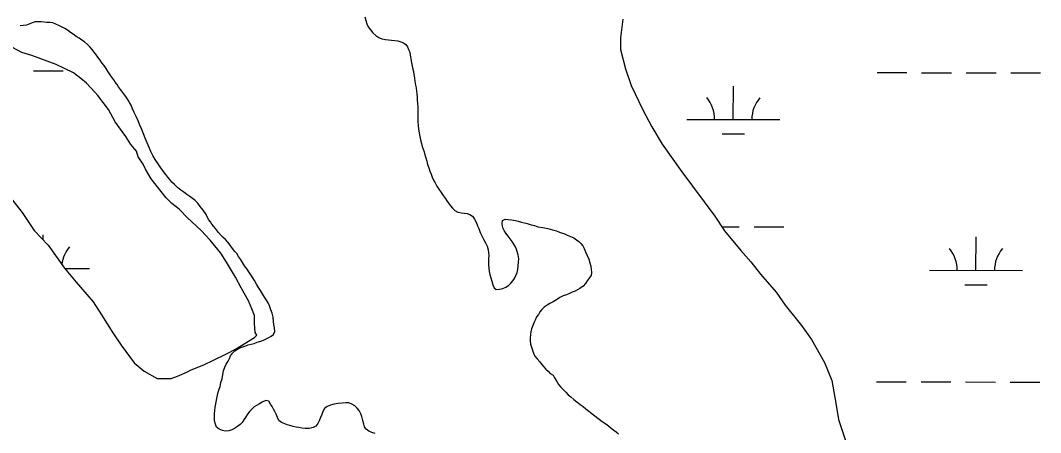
# Model space of a CAD drawing. Extents: x 3187622 to 3225504, y 800805 to 826213.
# Drawn here: x 3210086 to 3211184, y 822178 to 822622 of the extents above; entities that cross this region are included whole.
import ezdxf

# ---------------------------------------------------------------- set-up
doc = ezdxf.new("R2010")
doc.units = 0
for name, color, linetype in [('V-SITE-VEGE', 7, 'Continuous'), ('V-TOPO-SHOR', 7, 'Continuous'), ('V-WETL-SWMP', 7, 'Continuous')]:
    doc.layers.add(name, color=color, linetype=linetype)

msp = doc.modelspace()

# ---------------------------------------------------------------- linework, layer by layer
at = {"layer": 'V-SITE-VEGE'}
for p, q in [((3210734.8, 822623.4), (3210732.2, 822603.2)), ((3210732.2, 822603.2), (3210732.2, 822590.8)), ((3210088.1, 822587.6), (3210073.1, 822595.5)), ((3210098.6, 822584.1), (3210088.1, 822587.6)), ((3210125, 822574.5), (3210098.6, 822584.1)), ((3210732.2, 822590.8), (3210737.5, 822569.7)), ((3210133.8, 822570.1), (3210125, 822574.5)), ((3210143.5, 822565.7), (3210133.8, 822570.1)), ((3210151.5, 822559.5), (3210143.5, 822565.7)), ((3210157.6, 822554.3), (3210151.5, 822559.5)), ((3210737.5, 822569.7), (3210743.7, 822552.1)), ((3210166.4, 822544.6), (3210157.6, 822554.3)), ((3210743.7, 822552.1), (3210756, 822525.7)), ((3210169.9, 822541.1), (3210166.4, 822544.6)), ((3210181.4, 822526.1), (3210169.9, 822541.1)), ((3210188.5, 822512.9), (3210181.4, 822526.1)), ((3210756, 822525.7), (3210765.7, 822507.3)), ((3210199.9, 822497.1), (3210188.5, 822512.9)), ((3210765.7, 822507.3), (3210777.1, 822488.8)), ((3210205.2, 822488.3), (3210199.9, 822497.1)), ((3210211.4, 822481.3), (3210205.2, 822488.3)), ((3210777.1, 822488.8), (3210798.3, 822458.9)), ((3210213.1, 822475.1), (3210211.4, 822481.3)), ((3210218.4, 822467.2), (3210213.1, 822475.1)), ((3210221.1, 822461.9), (3210218.4, 822467.2)), ((3210227.2, 822451.4), (3210221.1, 822461.9)), ((3210243.1, 822431.1), (3210227.2, 822451.4)), ((3210798.3, 822458.9), (3210833.5, 822411.4)), ((3210074.1, 822433.6), (3210088.2, 822415.2)), ((3210249.2, 822425), (3210243.1, 822431.1)), ((3210257.2, 822418.8), (3210249.2, 822425)), ((3210266, 822410), (3210257.2, 822418.8)), ((3210088.2, 822415.2), (3210101.4, 822395.8)), ((3210280.9, 822396), (3210266, 822410)), ((3210833.5, 822411.4), (3210844.1, 822395.6)), ((3210101.4, 822395.8), (3210116.4, 822380)), ((3210290.6, 822385.4), (3210280.9, 822396)), ((3210844.1, 822395.6), (3210861.7, 822374.5)), ((3210302.1, 822371.4), (3210290.6, 822385.4)), ((3210116.4, 822380), (3210134, 822355.4)), ((3210861.7, 822374.5), (3210872.3, 822362.2)), ((3210308.3, 822361.7), (3210302.1, 822371.4)), ((3210317.9, 822345.8), (3210308.3, 822361.7)), ((3210872.3, 822362.2), (3210882.9, 822349)), ((3210134, 822355.4), (3210146.4, 822340.4)), ((3210146.4, 822340.4), (3210164.9, 822319.3)), ((3210324.1, 822334.4), (3210317.9, 822345.8)), ((3210882.9, 822349), (3210899.6, 822329.6)), ((3210332, 822320.3), (3210324.1, 822334.4)), ((3210899.6, 822329.6), (3210909.3, 822315.6)), ((3210164.9, 822319.3), (3210173.7, 822305.2)), ((3210335.6, 822311.5), (3210332, 822320.3)), ((3210338.2, 822304.5), (3210335.6, 822311.5)), ((3210909.3, 822315.6), (3210926.9, 822293.6)), ((3210173.7, 822305.2), (3210186, 822285.9)), ((3210338.2, 822295.7), (3210338.2, 822304.5)), ((3210339.1, 822286), (3210338.2, 822295.7)), ((3210186, 822285.9), (3210194.8, 822272.7)), ((3210340.9, 822283.4), (3210339.1, 822286)), ((3210926.9, 822293.6), (3210937.5, 822278.6)), ((3210318, 822268.4), (3210338.2, 822280.8)), ((3210338.2, 822280.8), (3210340.9, 822283.4)), ((3210937.5, 822278.6), (3210951.6, 822254)), ((3210194.8, 822272.7), (3210208.9, 822253.4)), ((3210293.4, 822256.1), (3210308.3, 822263.1)), ((3210308.3, 822263.1), (3210318, 822268.4)), ((3210208.9, 822253.4), (3210219.5, 822244.6)), ((3210284.6, 822251.7), (3210293.4, 822256.1)), ((3210951.6, 822254), (3210959.5, 822234.7)), ((3210219.5, 822244.6), (3210233.6, 822236.7)), ((3210255.6, 822239.3), (3210266.1, 822243.7)), ((3210266.1, 822243.7), (3210269.6, 822245.5)), ((3210269.6, 822245.5), (3210284.6, 822251.7)), ((3210233.6, 822236.7), (3210248.5, 822236.7)), ((3210248.5, 822236.7), (3210255.6, 822239.3)), ((3210959.5, 822234.7), (3210963.9, 822210)), ((3210963.9, 822210), (3210966.6, 822192.4)), ((3210966.6, 822192.4), (3210975.4, 822166.9))]:
    msp.add_line(p, q, dxfattribs=at)
at = {"layer": 'V-TOPO-SHOR'}
for points in [[(3210457.2, 822625.9), (3210458.2, 822621.8), (3210459.2, 822618.2), (3210460.8, 822614.9), (3210463, 822611.9), (3210465.7, 822608.6), (3210468.9, 822605.8), (3210472.1, 822603.7), (3210475.4, 822602.2), (3210479.4, 822601.6), (3210482.4, 822601), (3210485.6, 822600.8), (3210489.3, 822600.5), (3210492.5, 822600), (3210495.8, 822599.1), (3210498.7, 822597.9), (3210501.2, 822596.2), (3210503.1, 822593.4), (3210504.1, 822590.5), (3210505.3, 822587.7), (3210506, 822584.5), (3210506.4, 822581.1), (3210506.9, 822578), (3210507.6, 822574.7), (3210508.5, 822571), (3210509.4, 822566.9), (3210509.8, 822563.6), (3210510.5, 822560.3), (3210511, 822556.6), (3210511.7, 822552.4), (3210512.1, 822549.3), (3210512.5, 822546), (3210512.9, 822542.8), (3210513.2, 822539.7), (3210513.4, 822536.5), (3210513.7, 822532.4), (3210514.1, 822528.9), (3210514.1, 822525.6), (3210514.1, 822521.4), (3210514, 822517.4), (3210514.1, 822513.2), (3210514.4, 822508.9), (3210514.9, 822504.8), (3210515.6, 822500.9), (3210516.4, 822497.2), (3210517.1, 822493.5), (3210517.9, 822489.6), (3210518.6, 822486.2), (3210519.7, 822483.3), (3210520.8, 822480.4), (3210521.7, 822477.5), (3210522.6, 822474), (3210523.7, 822470.4), (3210524.6, 822466.9), (3210526, 822463.3), (3210527.1, 822459.9), (3210528.3, 822456.4), (3210529.4, 822453.4), (3210531, 822450.2), (3210532.6, 822447.2), (3210534.6, 822443.7), (3210536.7, 822440.3), (3210539.2, 822436.8), (3210541.5, 822433.7), (3210543.4, 822430.8), (3210545.3, 822428), (3210547, 822425.3), (3210549.1, 822422.6), (3210551.4, 822419.9), (3210554, 822417.5), (3210557.2, 822415.7), (3210560.9, 822414.9), (3210564, 822414.6), (3210567, 822414.2), (3210569.9, 822413.3), (3210572.8, 822411.3), (3210575.2, 822408.1), (3210576.8, 822405), (3210578.4, 822401), (3210579.6, 822398), (3210581.1, 822393.9), (3210582.9, 822390.2), (3210584.9, 822386.5), (3210587, 822382.7), (3210588.6, 822379.2), (3210589.6, 822375.2), (3210590, 822372), (3210590.4, 822368.9), (3210590.2, 822365.8), (3210590.1, 822362.4), (3210590, 822359.1), (3210590.4, 822355.2), (3210590.9, 822351.8), (3210591.7, 822348.6), (3210592.6, 822345), (3210593.6, 822341.5), (3210594.8, 822337.6), (3210596.1, 822334.4), (3210598.5, 822332.3), (3210602, 822332.7)], [(3210327.5, 822357.9), (3210325.3, 822361.5), (3210323.1, 822365), (3210321, 822368.1), (3210319.2, 822371), (3210317.2, 822373.4), (3210314.7, 822376.7), (3210312.3, 822380), (3210309.5, 822383.3), (3210307.1, 822386.1), (3210304.6, 822388.5), (3210302.3, 822390.7), (3210299.7, 822393.7), (3210296.4, 822398), (3210294.5, 822400.4), (3210292.5, 822402.9), (3210290.8, 822405.4), (3210289, 822407.9), (3210286.2, 822413.1), (3210283, 822417.8), (3210279.9, 822421.9), (3210277.2, 822425.4), (3210274.4, 822428.3), (3210271.7, 822430.5), (3210268.7, 822432.6), (3210265.4, 822434.7), (3210262.2, 822437.1), (3210259, 822439.4), (3210255.4, 822442.3), (3210252.1, 822445.3), (3210249.3, 822448.1), (3210247.1, 822450.7), (3210245.2, 822453.3), (3210242.9, 822456.2), (3210240.3, 822459.5), (3210237.6, 822463.3), (3210234.6, 822467.7), (3210231.5, 822472.3), (3210228.8, 822476.5), (3210226.8, 822480.8), (3210225, 822485.3), (3210222.8, 822490.2), (3210220.6, 822495.2), (3210219, 822500), (3210217.1, 822504.6), (3210215.1, 822509.2), (3210213, 822514), (3210211, 822518.6), (3210209, 822522.8), (3210207.2, 822526.8), (3210205.6, 822530.6), (3210203.9, 822533.6), (3210202.4, 822536.3), (3210200.7, 822539), (3210197.6, 822542.8), (3210194.1, 822547.8), (3210191.9, 822550.4), (3210190.4, 822553), (3210188.5, 822555.5), (3210186.8, 822558), (3210183.6, 822562.5), (3210180.9, 822566.6), (3210178.8, 822570.2), (3210176.4, 822573.4), (3210174.2, 822576.4), (3210172.1, 822579.3), (3210169.8, 822582.4), (3210167.6, 822585.5), (3210165.4, 822588.3), (3210163.5, 822590.8), (3210161.2, 822593.5), (3210158.8, 822596), (3210155.4, 822598.9), (3210152.7, 822600.8), (3210149.7, 822602.7), (3210146.4, 822604.8), (3210143.2, 822607.1), (3210140.5, 822608.9), (3210137.1, 822611.3), (3210134.4, 822613.3), (3210131.5, 822614.6), (3210127.7, 822616.6), (3210124.4, 822618.1), (3210121.2, 822619.3), (3210118.2, 822619.8), (3210115, 822619.9), (3210111.9, 822620.2), (3210108.8, 822620.4), (3210105.7, 822620.6), (3210102.4, 822620.3), (3210099.2, 822619.5), (3210096.5, 822618.3), (3210093, 822617), (3210089.4, 822616.4), (3210086, 822616)], [(3210602, 822332.7), (3210605.6, 822333.5), (3210608.8, 822334.9), (3210611.7, 822336.6), (3210614.3, 822339.2), (3210616.3, 822341.9), (3210618.2, 822344.4), (3210619.6, 822347.4), (3210620.8, 822350.6), (3210621.5, 822354.1), (3210622, 822357.9), (3210622.4, 822361.7), (3210622.7, 822365.4), (3210622, 822369.9), (3210620.7, 822374.4), (3210619.5, 822377.6), (3210617.5, 822381.1), (3210615.6, 822384.2), (3210613.6, 822387.1), (3210611.4, 822390), (3210608.9, 822393), (3210607, 822395.9), (3210605.7, 822398.8), (3210604.9, 822403.1), (3210605.3, 822406.6), (3210608.1, 822408.2), (3210611.2, 822407.9), (3210614.8, 822407.4), (3210619.2, 822406.7), (3210622.2, 822405.9), (3210625.5, 822405), (3210628.8, 822404.2), (3210631.8, 822403.3), (3210635.9, 822402.2), (3210639.7, 822401.2), (3210643.3, 822400), (3210648.7, 822399.1), (3210653.9, 822397.9), (3210658.8, 822396.7), (3210663.3, 822395.4), (3210667.4, 822393.9), (3210671.2, 822392.6), (3210674.9, 822391), (3210678.4, 822389.4), (3210681.8, 822387.9), (3210684.7, 822386), (3210687.2, 822384), (3210689.5, 822381.8), (3210691.5, 822379.3), (3210693.1, 822376.4), (3210694.6, 822373), (3210696.2, 822369.2), (3210698, 822365.1), (3210699.2, 822361.1), (3210700.1, 822357.6), (3210700.6, 822354.5), (3210700.9, 822350.9), (3210700.5, 822347.4), (3210698.5, 822344.5), (3210696.4, 822341.7), (3210694.4, 822339), (3210691.9, 822336.2), (3210688.5, 822333.6), (3210685.8, 822332), (3210683.2, 822330.5), (3210680.1, 822329.4), (3210677.1, 822328), (3210673.9, 822326.8), (3210670.6, 822325.8), (3210667, 822323.7), (3210663.3, 822321.4), (3210659.6, 822319.3), (3210656, 822317.4), (3210653.1, 822315.7), (3210650.1, 822313.6), (3210647.6, 822311.1), (3210645.5, 822308.4), (3210643.9, 822305.6), (3210641.9, 822303), (3210640.6, 822300.2), (3210639.3, 822297.3), (3210637.8, 822293.7), (3210636.5, 822290.1), (3210635.8, 822287), (3210635.2, 822283.9), (3210634.8, 822280.5), (3210634.8, 822277.4), (3210635.2, 822273.7), (3210636.2, 822270.4), (3210637.4, 822267), (3210638.6, 822263.9), (3210640.1, 822260.6), (3210642.5, 822257.7), (3210645.2, 822254.5), (3210647.2, 822252), (3210649.4, 822249.5), (3210651.9, 822246.9), (3210654.3, 822244.5), (3210656.6, 822242.2), (3210659.6, 822240.4), (3210661.3, 822237.5)], [(3210411.7, 822201.1), (3210410.8, 822198.1), (3210409.4, 822194.8), (3210408, 822191.2), (3210406.3, 822188.3), (3210404.3, 822185.5), (3210401.5, 822183.8), (3210397.3, 822182.9), (3210392.8, 822182.9), (3210389.2, 822183.2), (3210386, 822183.8), (3210383, 822184.4), (3210379.8, 822185), (3210376.4, 822186), (3210373.3, 822186.9), (3210370.4, 822188.1), (3210367.2, 822189.5), (3210364.6, 822191.6), (3210363, 822194.7), (3210361.5, 822198.2), (3210360.3, 822201), (3210358.9, 822203.6), (3210357.3, 822206.5), (3210355.6, 822209.2), (3210353.7, 822212.2), (3210350.4, 822213), (3210346.7, 822211.1), (3210343.8, 822209.5), (3210340.6, 822207.8), (3210338.1, 822206.1), (3210335.5, 822203.8), (3210333.2, 822201.6), (3210330.8, 822198.4), (3210329, 822195.6), (3210326.9, 822192.1), (3210325, 822189.5), (3210322.9, 822187.2), (3210320.1, 822184.9), (3210316.9, 822182.9), (3210313.8, 822181.3), (3210310.6, 822180.3), (3210307.2, 822180), (3210304, 822180.7), (3210300.4, 822182), (3210297.5, 822184.2), (3210296.2, 822187.4), (3210295.4, 822191.2), (3210295.2, 822195.6), (3210295.4, 822198.8), (3210295.8, 822202.1), (3210296.1, 822205.7), (3210296.7, 822209.4), (3210297.5, 822213.2), (3210298.2, 822216.9), (3210299, 822220.6), (3210300.1, 822224.1), (3210301.2, 822228.2), (3210302.2, 822232.4), (3210303.4, 822236.5), (3210304.3, 822240.9), (3210305.1, 822245), (3210306.3, 822248.7), (3210307.8, 822252.1), (3210310.1, 822255.3), (3210311.5, 822258.1), (3210312.6, 822260.9), (3210314.8, 822263.8), (3210317.1, 822266.4), (3210320, 822268.4), (3210323.6, 822269.9), (3210327.9, 822271.3), (3210331.4, 822272.8), (3210334.7, 822273.7), (3210337.9, 822274.5), (3210341.2, 822275.6), (3210345.2, 822276.8), (3210348, 822278.1), (3210350.9, 822279.4), (3210353.7, 822280.9), (3210356.4, 822282.4), (3210358.9, 822284.1), (3210360.1, 822287.4), (3210359.7, 822291.2), (3210359.3, 822294.9), (3210358.9, 822298.1), (3210358.4, 822302.7), (3210357.3, 822306.8), (3210355.9, 822310.7), (3210354.6, 822314.8), (3210353.1, 822318), (3210351.2, 822320.9), (3210349, 822324.3), (3210346.9, 822327.7), (3210344.6, 822331.2), (3210342.6, 822334.6), (3210340.5, 822338.1), (3210338.2, 822342.2), (3210335.7, 822346.1), (3210332.9, 822350.2), (3210330.3, 822354.2), (3210327.5, 822357.9)], [(3210661.3, 822237.5), (3210663.5, 822233.4), (3210665.4, 822230.3), (3210667.9, 822227.4), (3210670.6, 822224.7), (3210673.2, 822221.9), (3210676, 822219.2), (3210678.8, 822216.9), (3210682.1, 822214.1), (3210685.3, 822211.6), (3210688.6, 822208.8), (3210691.9, 822206.4), (3210694.9, 822204.2), (3210698, 822201.7), (3210701.4, 822199.1), (3210704.7, 822196.6), (3210707.9, 822194.1), (3210710.8, 822191.7), (3210713.5, 822189.8), (3210716.4, 822187.8), (3210719.2, 822185.7), (3210722.2, 822183.3), (3210725.1, 822181), (3210727.5, 822179.2), (3210729.9, 822177.3)], [(3210468.2, 822177.5), (3210464.5, 822178.7), (3210461.3, 822180), (3210458.3, 822182), (3210456.6, 822184.6), (3210455.9, 822187.7), (3210455, 822191.4), (3210453.9, 822195.7), (3210452.7, 822198.5), (3210451, 822202.2), (3210448.9, 822204.7), (3210446.4, 822207.3), (3210442.9, 822209.2), (3210439.7, 822210.4), (3210436.6, 822210.6), (3210432.6, 822210.3), (3210428.5, 822209.9), (3210424, 822209.1), (3210420, 822208), (3210416.5, 822206.6), (3210413.7, 822204.4), (3210411.7, 822201.1)]]:
    msp.add_lwpolyline(points, dxfattribs=at)
at = {"layer": 'V-WETL-SWMP'}
for p, q in [((3210100.4, 822567.7), (3210132.4, 822567.6)), ((3211008.2, 822565.8), (3211040.2, 822565.8)), ((3211056.2, 822565.7), (3211088.2, 822565.7)), ((3211104.2, 822565.6), (3211136.2, 822565.6)), ((3211152.2, 822565.6), (3211184.2, 822565.5)), ((3210853.5, 822515.4), (3210853.6, 822551.4)), ((3210803.5, 822515.5), (3210903.5, 822515.3)), ((3210841.4, 822500), (3210865.4, 822500)), ((3210841.1, 822400), (3210859.8, 822400)), ((3210875.8, 822399.9), (3210907.8, 822399.9)), ((3210110.8, 822385.9), (3210110.8, 822391.1)), ((3211114.6, 822353), (3211114.7, 822389)), ((3210134.3, 822355), (3210160.8, 822355)), ((3211064.6, 822353.1), (3211164.6, 822352.9)), ((3211102.6, 822337.6), (3211126.6, 822337.6)), ((3211007.5, 822233.2), (3211039.5, 822233.1)), ((3211055.5, 822233.1), (3211087.5, 822233)), ((3211103.5, 822233), (3211135.5, 822232.9)), ((3211151.5, 822232.9), (3211183.5, 822232.8))]:
    msp.add_line(p, q, dxfattribs=at)
for points in [[(3210734.8, 822623.4), (3210732.2, 822603.2), (3210732.2, 822590.8), (3210737.5, 822569.7), (3210743.7, 822552.1), (3210756, 822525.7), (3210765.7, 822507.3), (3210777.1, 822488.8), (3210798.3, 822458.9), (3210833.5, 822411.4), (3210844.1, 822395.6), (3210861.7, 822374.5), (3210872.3, 822362.2), (3210882.9, 822349), (3210899.6, 822329.6), (3210909.3, 822315.6), (3210926.9, 822293.6), (3210937.5, 822278.6), (3210951.6, 822254), (3210959.5, 822234.7), (3210963.9, 822210), (3210966.6, 822192.4), (3210975.4, 822166.9)], [(3210211.4, 822481.3), (3210205.2, 822488.3), (3210199.9, 822497.1), (3210188.5, 822512.9), (3210181.4, 822526.1), (3210169.9, 822541.1), (3210166.4, 822544.6), (3210157.6, 822554.3), (3210151.5, 822559.5), (3210143.5, 822565.7), (3210133.8, 822570.1), (3210125, 822574.5), (3210098.6, 822584.1), (3210088.1, 822587.6), (3210073.1, 822595.5)], [(3210074.1, 822433.6), (3210088.2, 822415.2), (3210101.4, 822395.8), (3210116.4, 822380), (3210134, 822355.4), (3210146.4, 822340.4), (3210164.9, 822319.3), (3210173.7, 822305.2), (3210186, 822285.9), (3210194.8, 822272.7), (3210208.9, 822253.4), (3210219.5, 822244.6), (3210233.6, 822236.7), (3210248.5, 822236.7), (3210255.6, 822239.3), (3210266.1, 822243.7), (3210269.6, 822245.5), (3210284.6, 822251.7), (3210293.4, 822256.1), (3210308.3, 822263.1), (3210318, 822268.4), (3210338.2, 822280.8), (3210340.9, 822283.4), (3210339.1, 822286), (3210338.2, 822295.7), (3210338.2, 822304.5), (3210335.6, 822311.5), (3210332, 822320.3), (3210324.1, 822334.4), (3210317.9, 822345.8), (3210308.3, 822361.7), (3210302.1, 822371.4), (3210290.6, 822385.4), (3210280.9, 822396), (3210266, 822410), (3210257.2, 822418.8), (3210249.2, 822425), (3210243.1, 822431.1), (3210227.2, 822451.4), (3210221.1, 822461.9), (3210218.4, 822467.2), (3210213.1, 822475.1), (3210211.4, 822481.3)]]:
    msp.add_lwpolyline(points, dxfattribs=at)
for centre, start, end in [((3210798.2, 822516), 359.1115, 40.6551), ((3210908.7, 822515.8), 139.1115, 180.6551), ((3210166, 822355.4), 139.1115, 173.2282), ((3211059.3, 822353.6), 359.1115, 40.6551), ((3211169.8, 822353.4), 139.1115, 180.6551)]:
    msp.add_arc(centre, 35.2, start, end, dxfattribs=at)

doc.saveas('drawing.dxf')
